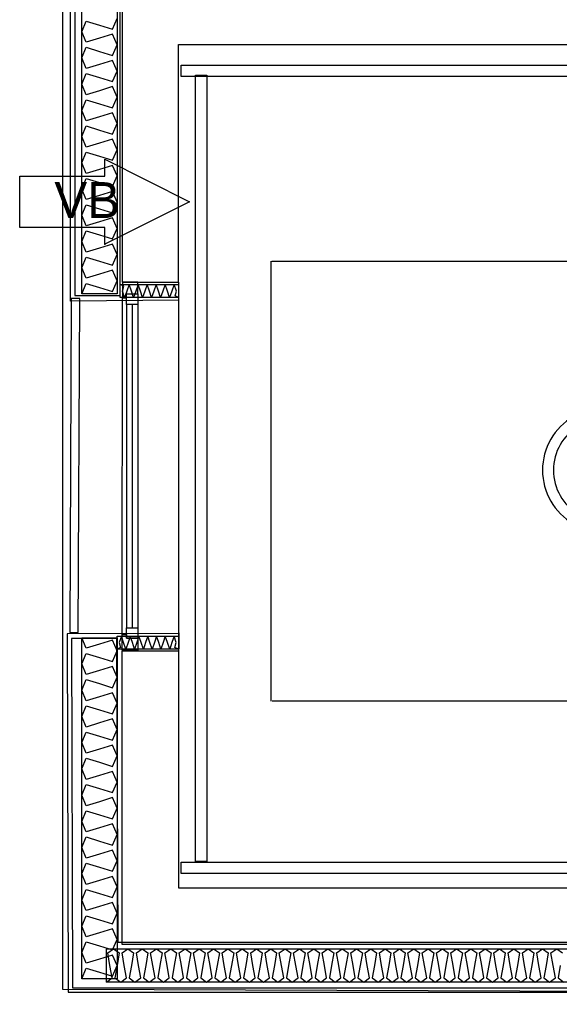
# Model space of a CAD drawing. Header units: millimetres. Extents: x -15 to 127, y -65 to 67.
# Tile 338 of 476: x 111.131 to 111.322, y 27.358 to 27.706. Entities that reach past the tile are written whole.
import ezdxf

# ---------------------------------------------------------------- set-up
doc = ezdxf.new("R2010")
doc.units = ezdxf.units.MM
doc.header["$MEASUREMENT"] = 0
doc.layers.add('Calque 5', color=7, linetype='Continuous')
doc.styles.get("Standard").update_dxf_attribs({"font": 'BKANT.TTF'})

# ---------------------------------------------------------------- blocks, each defined once
blk = doc.blocks.new('PD_31953')
at = {"layer": 'Calque 5', "color": 0}
for points in [[(43.6498732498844, -39.23712698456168), (44.08948057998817, -39.23712698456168), (44.08948057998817, -39.24112698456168), (43.6498732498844, -39.24112698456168), (43.6498732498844, -39.23712698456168)], [(43.65487324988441, -39.5182523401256), (43.65487324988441, -39.24071239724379), (43.65887324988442, -39.24071239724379), (43.65887324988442, -39.5182523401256), (43.65487324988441, -39.5182523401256)], [(43.6498732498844, -39.51858138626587), (44.09784748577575, -39.51858138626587), (44.09784748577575, -39.52258138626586), (43.6498732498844, -39.52258138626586), (43.6498732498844, -39.51858138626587)]]:
    blk.add_lwpolyline(points, dxfattribs=at)
blk = doc.blocks.new('PD_31954')
at = {"layer": 'Calque 5', "color": 0}
for points in [[(44.09619002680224, -39.36119319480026), (44.10935282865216, -39.36119319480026), (44.10935282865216, -39.36519319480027), (44.09619002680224, -39.36519319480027), (44.09619002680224, -39.36119319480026)], [(43.78838685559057, -39.39451517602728), (44.11532404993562, -39.39451517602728), (44.11532404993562, -39.39851517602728), (43.78838685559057, -39.39851517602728), (43.78838685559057, -39.39451517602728)]]:
    blk.add_lwpolyline(points, dxfattribs=at)
for centre, radius, start, end in [((43.79919366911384, -39.38012333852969), 0.0218138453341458, 119.9091731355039, 240.0908268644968), ((44.11233843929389, -39.38017160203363), 0.0190000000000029, 282.1213888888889, 102.1213888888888), ((43.79919366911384, -39.38012333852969), 0.01795478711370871, 119.9091731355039, 240.0908268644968), ((44.11233843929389, -39.37977160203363), 0.01449999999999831, 282.1213888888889, 102.1213888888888)]:
    blk.add_arc(centre, radius, start, end, dxfattribs=at)
blk = doc.blocks.new('PD_31952')
at = {"layer": 'Calque 5'}
for name in ['PD_31953', 'PD_31954']:
    blk.add_blockref(name, (0, 0), dxfattribs=at)
blk = doc.blocks.new('PD_31965')
at = {"layer": 'Calque 5', "color": 0}
blk.add_lwpolyline([(43.62289055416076, -39.27629815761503), (43.62289055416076, -39.27034318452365), (43.65280191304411, -39.28534331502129), (43.62289055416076, -39.30034318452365), (43.62289055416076, -39.29438795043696), (43.59280191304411, -39.29438795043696), (43.59280191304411, -39.27629815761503), (43.62289055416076, -39.27629815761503)], dxfattribs=at)
blk.add_point((43.62289055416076, -39.30034318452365), dxfattribs=at)
blk = doc.blocks.new('PD_33299')
at = {"layer": 'Calque 5', "color": 0}
for points in [[(43.6498732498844, -39.23712698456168), (44.08948057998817, -39.23712698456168), (44.08948057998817, -39.24112698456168), (43.6498732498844, -39.24112698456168), (43.6498732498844, -39.23712698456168)], [(43.65487324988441, -39.5182523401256), (43.65487324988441, -39.24071239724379), (43.65887324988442, -39.24071239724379), (43.65887324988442, -39.5182523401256), (43.65487324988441, -39.5182523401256)], [(43.6498732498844, -39.51858138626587), (44.09784748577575, -39.51858138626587), (44.09784748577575, -39.52258138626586), (43.6498732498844, -39.52258138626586), (43.6498732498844, -39.51858138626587)]]:
    blk.add_lwpolyline(points, dxfattribs=at)
blk = doc.blocks.new('PD_33300')
at = {"layer": 'Calque 5', "color": 0}
for points in [[(44.09619002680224, -39.36119319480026), (44.10935282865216, -39.36119319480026), (44.10935282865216, -39.36519319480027), (44.09619002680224, -39.36519319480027), (44.09619002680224, -39.36119319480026)], [(43.78838685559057, -39.39451517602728), (44.11532404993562, -39.39451517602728), (44.11532404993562, -39.39851517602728), (43.78838685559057, -39.39851517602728), (43.78838685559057, -39.39451517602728)]]:
    blk.add_lwpolyline(points, dxfattribs=at)
for centre, radius, start, end in [((43.79919366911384, -39.38012333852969), 0.0218138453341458, 119.9091731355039, 240.0908268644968), ((44.11233843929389, -39.38017160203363), 0.0190000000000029, 282.1213888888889, 102.1213888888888), ((43.79919366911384, -39.38012333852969), 0.01795478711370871, 119.9091731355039, 240.0908268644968), ((44.11233843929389, -39.37977160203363), 0.01449999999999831, 282.1213888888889, 102.1213888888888)]:
    blk.add_arc(centre, radius, start, end, dxfattribs=at)
blk = doc.blocks.new('PD_33298')
at = {"layer": 'Calque 5'}
for name in ['PD_33299', 'PD_33300']:
    blk.add_blockref(name, (0, 0), dxfattribs=at)
blk = doc.blocks.new('PD_33311')
at = {"layer": 'Calque 5', "color": 0}
blk.add_lwpolyline([(43.62289055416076, -39.27629815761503), (43.62289055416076, -39.27034318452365), (43.65280191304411, -39.28534331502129), (43.62289055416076, -39.30034318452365), (43.62289055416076, -39.29438795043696), (43.59280191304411, -39.29438795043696), (43.59280191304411, -39.27629815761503), (43.62289055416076, -39.27629815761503)], dxfattribs=at)
blk.add_point((43.62289055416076, -39.30034318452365), dxfattribs=at)

msp = doc.modelspace()

# ---------------------------------------------------------------- linework, layer by layer
at = {"layer": 'Calque 5', "color": 0}
for p, q in [((111.2197995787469, 27.62042768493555), (111.2198749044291, 27.46505732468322)), ((111.2197995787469, 27.62042768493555), (111.2198749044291, 27.46505732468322)), ((111.2201995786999, 27.62042787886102), (111.4347006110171, 27.62053187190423)), ((111.2201995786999, 27.62042787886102), (111.4347006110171, 27.62053187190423)), ((111.1872855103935, 27.6130433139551), (111.1872223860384, 27.48283999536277)), ((111.1872855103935, 27.6130433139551), (111.1872223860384, 27.48283999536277)), ((111.1873754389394, 27.60669614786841), (111.1873754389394, 27.6122433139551)), ((111.1873754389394, 27.60669614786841), (111.1873754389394, 27.6122433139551)), ((111.1673378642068, 27.48869646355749), (111.1673995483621, 27.60748994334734)), ((111.1673378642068, 27.48869646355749), (111.1673995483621, 27.60748994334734)), ((111.168898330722, 27.60515507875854), (111.1688390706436, 27.49102997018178)), ((111.168898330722, 27.60515507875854), (111.1688390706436, 27.49102997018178)), ((111.1708983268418, 27.60515417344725), (111.1708390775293, 27.49102906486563)), ((111.1708983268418, 27.60515417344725), (111.1708390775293, 27.49102906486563)), ((111.1728983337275, 27.60515326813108), (111.1728390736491, 27.49102815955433)), ((111.1728983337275, 27.60515326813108), (111.1728390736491, 27.49102815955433)), ((111.1872594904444, 27.48899362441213), (111.1479081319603, 27.48883174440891)), ((111.1872594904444, 27.48899362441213), (111.1479081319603, 27.48883174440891)), ((111.1479081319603, 27.48883174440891), (111.1483294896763, 27.36237007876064)), ((111.1479081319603, 27.48883174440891), (111.1483294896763, 27.36237007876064)), ((111.1873754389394, 27.48918716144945), (111.1873754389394, 27.48363999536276)), ((111.1873754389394, 27.48918716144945), (111.1873754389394, 27.48363999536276)), ((111.5953505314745, 27.4652393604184), (111.2202749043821, 27.46505751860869)), ((111.5953505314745, 27.4652393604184), (111.2202749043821, 27.46505751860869)), ((111.1483294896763, 27.36237007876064), (111.8063011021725, 27.36237007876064)), ((111.1483294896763, 27.36237007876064), (111.8063011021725, 27.36237007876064))]:
    msp.add_line(p, q, dxfattribs=at)
for points in [[(112.5658449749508, 29.19209819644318), (112.5658449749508, 27.35807267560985), (111.1463774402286, 27.36332024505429), (111.1463774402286, 27.73589767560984), (111.2067244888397, 27.73065010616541), (111.2041007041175, 29.19209819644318), (112.5658449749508, 29.19209819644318)], [(112.5658449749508, 29.19209819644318), (112.5658449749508, 27.35807267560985), (111.1463774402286, 27.36332024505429), (111.1463774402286, 27.73589767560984), (111.2067244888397, 27.73065010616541), (111.2041007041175, 29.19209819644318), (112.5658449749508, 29.19209819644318)], [(111.1873754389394, 27.60669614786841), (111.1491080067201, 27.60636472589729), (111.1491080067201, 27.73575518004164), (111.2225278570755, 27.73575518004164)], [(111.1873754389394, 27.60669614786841), (111.1491080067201, 27.60636472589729), (111.1491080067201, 27.73575518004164), (111.2225278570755, 27.73575518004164)], [(111.2225278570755, 27.73425518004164), (111.1506080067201, 27.73425518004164), (111.1506080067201, 27.60838443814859), (111.1666080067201, 27.60838443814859), (111.1666080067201, 27.71867281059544), (111.2225278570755, 27.71867281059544), (111.2225278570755, 27.73425518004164)], [(111.2225278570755, 27.73425518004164), (111.1506080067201, 27.73425518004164), (111.1506080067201, 27.60838443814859), (111.1666080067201, 27.60838443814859), (111.1666080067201, 27.71867281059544), (111.2225278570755, 27.71867281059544), (111.2225278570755, 27.73425518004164)], [(111.7856427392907, 27.69693064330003), (111.7856627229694, 27.64047739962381), (111.8056384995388, 27.64047739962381), (111.8056384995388, 27.71793064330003), (111.243520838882, 27.71793064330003), (111.243520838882, 27.73182426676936), (111.2313364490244, 27.73440621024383), (111.2233681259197, 27.73440621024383), (111.2233681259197, 27.71793064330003), (111.1672855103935, 27.71793064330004), (111.1672855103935, 27.6130433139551), (111.1872855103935, 27.6130433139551), (111.1872855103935, 27.69693064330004), (111.7856427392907, 27.69693064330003)], [(111.7856427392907, 27.69693064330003), (111.7856627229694, 27.64047739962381), (111.8056384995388, 27.64047739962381), (111.8056384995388, 27.71793064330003), (111.243520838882, 27.71793064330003), (111.243520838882, 27.73182426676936), (111.2313364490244, 27.73440621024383), (111.2233681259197, 27.73440621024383), (111.2233681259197, 27.71793064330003), (111.1672855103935, 27.71793064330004), (111.1672855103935, 27.6130433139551), (111.1872855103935, 27.6130433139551), (111.1872855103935, 27.69693064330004), (111.7856427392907, 27.69693064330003)], [(111.1530787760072, 27.60887484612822), (111.1530787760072, 27.7292700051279), (111.1655336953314, 27.7292700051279), (111.1655336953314, 27.60887484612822), (111.1530787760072, 27.60887484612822)], [(111.1530787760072, 27.60887484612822), (111.1530787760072, 27.7292700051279), (111.1655336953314, 27.7292700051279), (111.1655336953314, 27.60887484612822), (111.1530787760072, 27.60887484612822)], [(111.1530787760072, 27.60887484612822), (111.1546356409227, 27.61261393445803), (111.1593062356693, 27.61119013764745), (111.1639768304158, 27.60976634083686), (111.1655336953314, 27.61350542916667), (111.1639768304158, 27.61724451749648), (111.1593062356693, 27.6158207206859), (111.1546356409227, 27.61439692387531), (111.1530787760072, 27.61813601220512), (111.1546356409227, 27.62187510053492), (111.1593062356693, 27.62045130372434), (111.1639768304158, 27.61902750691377), (111.1655336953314, 27.62276659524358), (111.1639768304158, 27.62650568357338), (111.1593062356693, 27.62508188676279), (111.1546356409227, 27.62365808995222), (111.1530787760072, 27.62739717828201), (111.1546356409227, 27.63113626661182), (111.1593062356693, 27.62971246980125), (111.1639768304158, 27.62828867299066), (111.1655336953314, 27.63202776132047), (111.1639768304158, 27.63576684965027), (111.1593062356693, 27.63434305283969), (111.1546356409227, 27.63291925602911), (111.1530787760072, 27.63665834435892), (111.1546356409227, 27.64039743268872), (111.1593062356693, 27.63897363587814), (111.1639768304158, 27.63754983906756), (111.1655336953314, 27.64128892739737), (111.1639768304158, 27.64502801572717), (111.1593062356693, 27.64360421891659), (111.1546356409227, 27.64218042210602), (111.1530787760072, 27.64591951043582), (111.1546356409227, 27.64965859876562), (111.1593062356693, 27.64823480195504), (111.1639768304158, 27.64681100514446), (111.1655336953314, 27.65055009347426), (111.1639768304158, 27.65428918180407), (111.1593062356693, 27.65286538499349), (111.1546356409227, 27.65144158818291), (111.1530787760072, 27.65518067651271), (111.1546356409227, 27.65891976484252), (111.1593062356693, 27.65749596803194), (111.1639768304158, 27.65607217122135), (111.1655336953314, 27.65981125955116), (111.1639768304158, 27.66355034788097), (111.1593062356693, 27.66212655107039), (111.1546356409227, 27.66070275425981), (111.1530787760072, 27.66444184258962), (111.1546356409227, 27.66818093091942), (111.1593062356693, 27.66675713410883), (111.1639768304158, 27.66533333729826), (111.1655336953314, 27.66907242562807), (111.1639768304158, 27.67281151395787), (111.1593062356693, 27.67138771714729), (111.1546356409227, 27.66996392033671), (111.1530787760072, 27.67370300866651), (111.1546356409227, 27.67744209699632), (111.1593062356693, 27.67601830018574), (111.1639768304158, 27.67459450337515), (111.1655336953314, 27.67833359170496), (111.1639768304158, 27.68207268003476), (111.1593062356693, 27.68064888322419), (111.1546356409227, 27.6792250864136), (111.1530787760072, 27.68296417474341), (111.1546356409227, 27.68670326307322), (111.1593062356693, 27.68527946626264), (111.1639768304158, 27.68385566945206), (111.1655336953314, 27.68759475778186), (111.1639768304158, 27.69133384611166), (111.1593062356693, 27.68991004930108), (111.1546356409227, 27.68848625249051), (111.1530787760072, 27.69222534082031), (111.1546356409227, 27.69596442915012), (111.1593062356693, 27.69454063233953), (111.1639768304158, 27.69311683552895), (111.1655336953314, 27.69685592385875), (111.1639768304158, 27.70059501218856), (111.1593062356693, 27.69917121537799), (111.1546356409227, 27.6977474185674), (111.1530787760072, 27.7014865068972), (111.1546356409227, 27.70522559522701), (111.1593062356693, 27.70380179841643), (111.1639768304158, 27.70237800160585), (111.1655336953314, 27.70611708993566)], [(111.1530787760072, 27.60887484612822), (111.1546356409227, 27.61261393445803), (111.1593062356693, 27.61119013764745), (111.1639768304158, 27.60976634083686), (111.1655336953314, 27.61350542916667), (111.1639768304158, 27.61724451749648), (111.1593062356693, 27.6158207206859), (111.1546356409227, 27.61439692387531), (111.1530787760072, 27.61813601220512), (111.1546356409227, 27.62187510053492), (111.1593062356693, 27.62045130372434), (111.1639768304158, 27.61902750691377), (111.1655336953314, 27.62276659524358), (111.1639768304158, 27.62650568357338), (111.1593062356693, 27.62508188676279), (111.1546356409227, 27.62365808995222), (111.1530787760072, 27.62739717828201), (111.1546356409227, 27.63113626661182), (111.1593062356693, 27.62971246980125), (111.1639768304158, 27.62828867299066), (111.1655336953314, 27.63202776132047), (111.1639768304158, 27.63576684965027), (111.1593062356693, 27.63434305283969), (111.1546356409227, 27.63291925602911), (111.1530787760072, 27.63665834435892), (111.1546356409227, 27.64039743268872), (111.1593062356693, 27.63897363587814), (111.1639768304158, 27.63754983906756), (111.1655336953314, 27.64128892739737), (111.1639768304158, 27.64502801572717), (111.1593062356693, 27.64360421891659), (111.1546356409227, 27.64218042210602), (111.1530787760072, 27.64591951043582), (111.1546356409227, 27.64965859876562), (111.1593062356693, 27.64823480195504), (111.1639768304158, 27.64681100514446), (111.1655336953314, 27.65055009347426), (111.1639768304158, 27.65428918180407), (111.1593062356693, 27.65286538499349), (111.1546356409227, 27.65144158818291), (111.1530787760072, 27.65518067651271), (111.1546356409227, 27.65891976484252), (111.1593062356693, 27.65749596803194), (111.1639768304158, 27.65607217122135), (111.1655336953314, 27.65981125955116), (111.1639768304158, 27.66355034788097), (111.1593062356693, 27.66212655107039), (111.1546356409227, 27.66070275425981), (111.1530787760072, 27.66444184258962), (111.1546356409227, 27.66818093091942), (111.1593062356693, 27.66675713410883), (111.1639768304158, 27.66533333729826), (111.1655336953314, 27.66907242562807), (111.1639768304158, 27.67281151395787), (111.1593062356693, 27.67138771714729), (111.1546356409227, 27.66996392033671), (111.1530787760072, 27.67370300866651), (111.1546356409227, 27.67744209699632), (111.1593062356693, 27.67601830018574), (111.1639768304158, 27.67459450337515), (111.1655336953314, 27.67833359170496), (111.1639768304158, 27.68207268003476), (111.1593062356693, 27.68064888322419), (111.1546356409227, 27.6792250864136), (111.1530787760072, 27.68296417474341), (111.1546356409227, 27.68670326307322), (111.1593062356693, 27.68527946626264), (111.1639768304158, 27.68385566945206), (111.1655336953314, 27.68759475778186), (111.1639768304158, 27.69133384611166), (111.1593062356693, 27.68991004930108), (111.1546356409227, 27.68848625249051), (111.1530787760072, 27.69222534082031), (111.1546356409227, 27.69596442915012), (111.1593062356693, 27.69454063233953), (111.1639768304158, 27.69311683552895), (111.1655336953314, 27.69685592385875), (111.1639768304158, 27.70059501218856), (111.1593062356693, 27.69917121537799), (111.1546356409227, 27.6977474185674), (111.1530787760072, 27.7014865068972), (111.1546356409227, 27.70522559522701), (111.1593062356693, 27.70380179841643), (111.1639768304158, 27.70237800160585), (111.1655336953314, 27.70611708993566)], [(111.1872855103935, 27.6075844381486), (111.1666080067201, 27.6075844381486), (111.1666080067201, 27.6122433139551), (111.1872855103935, 27.6122433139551), (111.1872855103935, 27.6075844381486)], [(111.1872855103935, 27.60758443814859), (111.1860153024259, 27.6081667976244), (111.1864902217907, 27.60991387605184), (111.1856949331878, 27.6122433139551), (111.184899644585, 27.60991387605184), (111.1841043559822, 27.60758443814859), (111.1833090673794, 27.60991387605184), (111.1825137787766, 27.6122433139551), (111.1817184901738, 27.60991387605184), (111.1809232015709, 27.60758443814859), (111.1801279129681, 27.60991387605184), (111.1793326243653, 27.6122433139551), (111.1785373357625, 27.60991387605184), (111.1777420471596, 27.60758443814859), (111.1769467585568, 27.60991387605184), (111.176151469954, 27.6122433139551), (111.1753561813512, 27.60991387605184), (111.1745608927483, 27.60758443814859), (111.1737656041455, 27.60991387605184), (111.1729703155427, 27.6122433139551), (111.1721750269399, 27.60991387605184), (111.171379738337, 27.60758443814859), (111.1705844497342, 27.60991387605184), (111.1697891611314, 27.6122433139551), (111.1689938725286, 27.60991387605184), (111.1681985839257, 27.60758443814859), (111.1674032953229, 27.60991387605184), (111.1678782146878, 27.61166095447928), (111.1666080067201, 27.6122433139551)], [(111.1872855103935, 27.6075844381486), (111.1666080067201, 27.6075844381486), (111.1666080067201, 27.6122433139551), (111.1872855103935, 27.6122433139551), (111.1872855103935, 27.6075844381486)], [(111.1872855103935, 27.60758443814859), (111.1860153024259, 27.6081667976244), (111.1864902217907, 27.60991387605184), (111.1856949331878, 27.6122433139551), (111.184899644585, 27.60991387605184), (111.1841043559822, 27.60758443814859), (111.1833090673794, 27.60991387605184), (111.1825137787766, 27.6122433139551), (111.1817184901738, 27.60991387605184), (111.1809232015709, 27.60758443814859), (111.1801279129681, 27.60991387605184), (111.1793326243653, 27.6122433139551), (111.1785373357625, 27.60991387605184), (111.1777420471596, 27.60758443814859), (111.1769467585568, 27.60991387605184), (111.176151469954, 27.6122433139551), (111.1753561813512, 27.60991387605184), (111.1745608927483, 27.60758443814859), (111.1737656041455, 27.60991387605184), (111.1729703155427, 27.6122433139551), (111.1721750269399, 27.60991387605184), (111.171379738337, 27.60758443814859), (111.1705844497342, 27.60991387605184), (111.1697891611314, 27.6122433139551), (111.1689938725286, 27.60991387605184), (111.1681985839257, 27.60758443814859), (111.1674032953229, 27.60991387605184), (111.1678782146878, 27.61166095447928), (111.1666080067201, 27.6122433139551)], [(111.1729024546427, 27.61308946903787), (111.1674024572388, 27.61309195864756), (111.1673995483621, 27.60748994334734), (111.1688995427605, 27.60748926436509), (111.1689002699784, 27.60888976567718), (111.1729002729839, 27.60888795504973), (111.1729024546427, 27.61308946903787)], [(111.1729024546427, 27.61308946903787), (111.1674024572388, 27.61309195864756), (111.1673995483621, 27.60748994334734), (111.1688995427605, 27.60748926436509), (111.1689002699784, 27.60888976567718), (111.1729002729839, 27.60888795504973), (111.1729024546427, 27.61308946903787)], [(111.1488249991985, 27.48938528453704), (111.1518249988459, 27.48938388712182), (111.1523700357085, 27.60724521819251), (111.149370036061, 27.60724661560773), (111.1488249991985, 27.48938528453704)], [(111.1488249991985, 27.48938528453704), (111.1518249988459, 27.48938388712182), (111.1523700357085, 27.60724521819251), (111.149370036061, 27.60724661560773), (111.1488249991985, 27.48938528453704)], [(111.1729002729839, 27.60888795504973), (111.1728983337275, 27.60515326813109), (111.168898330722, 27.60515507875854), (111.1689002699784, 27.60888976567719), (111.1729002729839, 27.60888795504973)], [(111.1729002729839, 27.60888795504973), (111.1728983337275, 27.60515326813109), (111.168898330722, 27.60515507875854), (111.1689002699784, 27.60888976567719), (111.1729002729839, 27.60888795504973)], [(111.1872223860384, 27.48343999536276), (111.1655336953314, 27.48343999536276), (111.1655336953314, 27.48809887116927), (111.1872223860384, 27.48809887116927), (111.1872223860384, 27.48343999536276)], [(111.1872223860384, 27.48343999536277), (111.1859774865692, 27.48402235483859), (111.1864477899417, 27.48576943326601), (111.185673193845, 27.48809887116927), (111.1848985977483, 27.48576943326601), (111.1841240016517, 27.48343999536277), (111.183349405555, 27.48576943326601), (111.1825748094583, 27.48809887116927), (111.1818002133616, 27.48576943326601), (111.181025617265, 27.48343999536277), (111.1802510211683, 27.48576943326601), (111.1794764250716, 27.48809887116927), (111.1787018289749, 27.48576943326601), (111.1779272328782, 27.48343999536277), (111.1771526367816, 27.48576943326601), (111.1763780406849, 27.48809887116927), (111.1756034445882, 27.48576943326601), (111.1748288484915, 27.48343999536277), (111.1740542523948, 27.48576943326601), (111.1732796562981, 27.48809887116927), (111.1725050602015, 27.48576943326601), (111.1717304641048, 27.48343999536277), (111.1709558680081, 27.48576943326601), (111.1701812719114, 27.48809887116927), (111.1694066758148, 27.48576943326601), (111.1686320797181, 27.48343999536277), (111.1678574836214, 27.48576943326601), (111.1670828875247, 27.48809887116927), (111.166308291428, 27.48576943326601), (111.1667785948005, 27.48402235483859), (111.1655336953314, 27.48343999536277)], [(111.1872223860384, 27.48343999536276), (111.1655336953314, 27.48343999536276), (111.1655336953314, 27.48809887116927), (111.1872223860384, 27.48809887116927), (111.1872223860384, 27.48343999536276)], [(111.1872223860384, 27.48343999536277), (111.1859774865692, 27.48402235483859), (111.1864477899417, 27.48576943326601), (111.185673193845, 27.48809887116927), (111.1848985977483, 27.48576943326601), (111.1841240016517, 27.48343999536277), (111.183349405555, 27.48576943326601), (111.1825748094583, 27.48809887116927), (111.1818002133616, 27.48576943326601), (111.181025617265, 27.48343999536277), (111.1802510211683, 27.48576943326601), (111.1794764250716, 27.48809887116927), (111.1787018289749, 27.48576943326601), (111.1779272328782, 27.48343999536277), (111.1771526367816, 27.48576943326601), (111.1763780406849, 27.48809887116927), (111.1756034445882, 27.48576943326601), (111.1748288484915, 27.48343999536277), (111.1740542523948, 27.48576943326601), (111.1732796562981, 27.48809887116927), (111.1725050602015, 27.48576943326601), (111.1717304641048, 27.48343999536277), (111.1709558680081, 27.48576943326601), (111.1701812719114, 27.48809887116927), (111.1694066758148, 27.48576943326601), (111.1686320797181, 27.48343999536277), (111.1678574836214, 27.48576943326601), (111.1670828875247, 27.48809887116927), (111.166308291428, 27.48576943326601), (111.1667785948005, 27.48402235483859), (111.1655336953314, 27.48343999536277)], [(111.172834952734, 27.48309195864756), (111.1673349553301, 27.48309444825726), (111.1673378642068, 27.48869646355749), (111.1688378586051, 27.48869578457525), (111.1688371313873, 27.48729528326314), (111.1728371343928, 27.48729347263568), (111.172834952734, 27.48309195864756)], [(111.172834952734, 27.48309195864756), (111.1673349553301, 27.48309444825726), (111.1673378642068, 27.48869646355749), (111.1688378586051, 27.48869578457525), (111.1688371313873, 27.48729528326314), (111.1728371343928, 27.48729347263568), (111.172834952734, 27.48309195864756)], [(111.1728390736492, 27.49102815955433), (111.1728371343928, 27.48729347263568), (111.1688371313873, 27.48729528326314), (111.1688390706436, 27.49102997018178), (111.1728390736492, 27.49102815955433)], [(111.1728390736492, 27.49102815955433), (111.1728371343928, 27.48729347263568), (111.1688371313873, 27.48729528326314), (111.1688390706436, 27.49102997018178), (111.1728390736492, 27.49102815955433)], [(111.1658722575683, 27.37987007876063), (111.165451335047, 27.48726028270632), (111.1494123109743, 27.48726028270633), (111.1498244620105, 27.36387007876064), (111.8047154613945, 27.36387007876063), (111.8047154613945, 27.37987007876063), (111.1658722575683, 27.37987007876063)], [(111.1658722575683, 27.37987007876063), (111.165451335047, 27.48726028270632), (111.1494123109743, 27.48726028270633), (111.1498244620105, 27.36387007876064), (111.8047154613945, 27.36387007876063), (111.8047154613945, 27.37987007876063), (111.1658722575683, 27.37987007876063)], [(111.1530787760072, 27.36710371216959), (111.1530787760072, 27.48749887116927), (111.1655336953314, 27.48749887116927), (111.1655336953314, 27.36710371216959), (111.1530787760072, 27.36710371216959)], [(111.1530787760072, 27.36710371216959), (111.1546356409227, 27.3708428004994), (111.1593062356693, 27.36941900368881), (111.1639768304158, 27.36799520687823), (111.1655336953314, 27.37173429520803), (111.1639768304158, 27.37547338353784), (111.1593062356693, 27.37404958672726), (111.1546356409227, 27.37262578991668), (111.1530787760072, 27.37636487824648), (111.1546356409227, 27.38010396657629), (111.1593062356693, 27.37868016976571), (111.1639768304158, 27.37725637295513), (111.1655336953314, 27.38099546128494), (111.1639768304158, 27.38473454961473), (111.1593062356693, 27.38331075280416), (111.1546356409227, 27.38188695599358), (111.1530787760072, 27.38562604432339), (111.1546356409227, 27.38936513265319), (111.1593062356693, 27.3879413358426), (111.1639768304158, 27.38651753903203), (111.1655336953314, 27.39025662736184), (111.1639768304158, 27.39399571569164), (111.1593062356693, 27.39257191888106), (111.1546356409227, 27.39114812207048), (111.1530787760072, 27.39488721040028), (111.1546356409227, 27.39862629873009), (111.1593062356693, 27.3972025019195), (111.1639768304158, 27.39577870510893), (111.1655336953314, 27.39951779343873), (111.1639768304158, 27.40325688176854), (111.1593062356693, 27.40183308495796), (111.1546356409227, 27.40040928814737), (111.1530787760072, 27.40414837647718), (111.1546356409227, 27.40788746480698), (111.1593062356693, 27.40646366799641), (111.1639768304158, 27.40503987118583), (111.1655336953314, 27.40877895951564), (111.1639768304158, 27.41251804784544), (111.1593062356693, 27.41109425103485), (111.1546356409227, 27.40967045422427), (111.1530787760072, 27.41340954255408), (111.1546356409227, 27.41714863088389), (111.1593062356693, 27.41572483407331), (111.1639768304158, 27.41430103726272), (111.1655336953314, 27.41804012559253), (111.1639768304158, 27.42177921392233), (111.1593062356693, 27.42035541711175), (111.1546356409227, 27.41893162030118), (111.1530787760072, 27.42267070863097), (111.1546356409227, 27.42640979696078), (111.1593062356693, 27.42498600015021), (111.1639768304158, 27.42356220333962), (111.1655336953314, 27.42730129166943), (111.1639768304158, 27.43104037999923), (111.1593062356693, 27.42961658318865), (111.1546356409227, 27.42819278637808), (111.1530787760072, 27.43193187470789), (111.1546356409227, 27.43567096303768), (111.1593062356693, 27.4342471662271), (111.1639768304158, 27.43282336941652), (111.1655336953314, 27.43656245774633), (111.1639768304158, 27.44030154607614), (111.1593062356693, 27.43887774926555), (111.1546356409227, 27.43745395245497), (111.1530787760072, 27.44119304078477), (111.1546356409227, 27.44493212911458), (111.1593062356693, 27.443508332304), (111.1639768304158, 27.44208453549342), (111.1655336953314, 27.44582362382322), (111.1639768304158, 27.44956271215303), (111.1593062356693, 27.44813891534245), (111.1546356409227, 27.44671511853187), (111.1530787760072, 27.45045420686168), (111.1546356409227, 27.45419329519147), (111.1593062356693, 27.4527694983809), (111.1639768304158, 27.45134570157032), (111.1655336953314, 27.45508478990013), (111.1639768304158, 27.45882387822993), (111.1593062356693, 27.45740008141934), (111.1546356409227, 27.45597628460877), (111.1530787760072, 27.45971537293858), (111.1546356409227, 27.46345446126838), (111.1593062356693, 27.4620306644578), (111.1639768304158, 27.46060686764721), (111.1655336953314, 27.46434595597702), (111.1639768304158, 27.46808504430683), (111.1593062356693, 27.46666124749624), (111.1546356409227, 27.46523745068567), (111.1530787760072, 27.46897653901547), (111.1546356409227, 27.47271562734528), (111.1593062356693, 27.4712918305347), (111.1639768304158, 27.46986803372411), (111.1655336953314, 27.47360712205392), (111.1639768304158, 27.47734621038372), (111.1593062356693, 27.47592241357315), (111.1546356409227, 27.47449861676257), (111.1530787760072, 27.47823770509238), (111.1546356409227, 27.48197679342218), (111.1593062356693, 27.48055299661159), (111.1639768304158, 27.47912919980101), (111.1655336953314, 27.48286828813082), (111.1639768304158, 27.48660737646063), (111.1593062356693, 27.48518357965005), (111.1546356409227, 27.48375978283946), (111.1530787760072, 27.48749887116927)], [(111.1530787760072, 27.36710371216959), (111.1530787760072, 27.48749887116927), (111.1655336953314, 27.48749887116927), (111.1655336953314, 27.36710371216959), (111.1530787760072, 27.36710371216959)], [(111.1530787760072, 27.36710371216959), (111.1546356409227, 27.3708428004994), (111.1593062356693, 27.36941900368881), (111.1639768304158, 27.36799520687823), (111.1655336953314, 27.37173429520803), (111.1639768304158, 27.37547338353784), (111.1593062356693, 27.37404958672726), (111.1546356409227, 27.37262578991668), (111.1530787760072, 27.37636487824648), (111.1546356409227, 27.38010396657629), (111.1593062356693, 27.37868016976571), (111.1639768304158, 27.37725637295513), (111.1655336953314, 27.38099546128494), (111.1639768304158, 27.38473454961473), (111.1593062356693, 27.38331075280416), (111.1546356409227, 27.38188695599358), (111.1530787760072, 27.38562604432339), (111.1546356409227, 27.38936513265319), (111.1593062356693, 27.3879413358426), (111.1639768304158, 27.38651753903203), (111.1655336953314, 27.39025662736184), (111.1639768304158, 27.39399571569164), (111.1593062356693, 27.39257191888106), (111.1546356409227, 27.39114812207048), (111.1530787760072, 27.39488721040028), (111.1546356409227, 27.39862629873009), (111.1593062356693, 27.3972025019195), (111.1639768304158, 27.39577870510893), (111.1655336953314, 27.39951779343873), (111.1639768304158, 27.40325688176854), (111.1593062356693, 27.40183308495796), (111.1546356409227, 27.40040928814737), (111.1530787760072, 27.40414837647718), (111.1546356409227, 27.40788746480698), (111.1593062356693, 27.40646366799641), (111.1639768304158, 27.40503987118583), (111.1655336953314, 27.40877895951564), (111.1639768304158, 27.41251804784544), (111.1593062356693, 27.41109425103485), (111.1546356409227, 27.40967045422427), (111.1530787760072, 27.41340954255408), (111.1546356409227, 27.41714863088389), (111.1593062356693, 27.41572483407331), (111.1639768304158, 27.41430103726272), (111.1655336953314, 27.41804012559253), (111.1639768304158, 27.42177921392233), (111.1593062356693, 27.42035541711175), (111.1546356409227, 27.41893162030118), (111.1530787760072, 27.42267070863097), (111.1546356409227, 27.42640979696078), (111.1593062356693, 27.42498600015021), (111.1639768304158, 27.42356220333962), (111.1655336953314, 27.42730129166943), (111.1639768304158, 27.43104037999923), (111.1593062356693, 27.42961658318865), (111.1546356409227, 27.42819278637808), (111.1530787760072, 27.43193187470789), (111.1546356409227, 27.43567096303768), (111.1593062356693, 27.4342471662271), (111.1639768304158, 27.43282336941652), (111.1655336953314, 27.43656245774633), (111.1639768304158, 27.44030154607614), (111.1593062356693, 27.43887774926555), (111.1546356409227, 27.43745395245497), (111.1530787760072, 27.44119304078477), (111.1546356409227, 27.44493212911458), (111.1593062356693, 27.443508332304), (111.1639768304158, 27.44208453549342), (111.1655336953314, 27.44582362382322), (111.1639768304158, 27.44956271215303), (111.1593062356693, 27.44813891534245), (111.1546356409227, 27.44671511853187), (111.1530787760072, 27.45045420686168), (111.1546356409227, 27.45419329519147), (111.1593062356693, 27.4527694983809), (111.1639768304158, 27.45134570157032), (111.1655336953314, 27.45508478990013), (111.1639768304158, 27.45882387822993), (111.1593062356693, 27.45740008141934), (111.1546356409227, 27.45597628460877), (111.1530787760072, 27.45971537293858), (111.1546356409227, 27.46345446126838), (111.1593062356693, 27.4620306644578), (111.1639768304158, 27.46060686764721), (111.1655336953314, 27.46434595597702), (111.1639768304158, 27.46808504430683), (111.1593062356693, 27.46666124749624), (111.1546356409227, 27.46523745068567), (111.1530787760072, 27.46897653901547), (111.1546356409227, 27.47271562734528), (111.1593062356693, 27.4712918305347), (111.1639768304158, 27.46986803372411), (111.1655336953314, 27.47360712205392), (111.1639768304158, 27.47734621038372), (111.1593062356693, 27.47592241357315), (111.1546356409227, 27.47449861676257), (111.1530787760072, 27.47823770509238), (111.1546356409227, 27.48197679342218), (111.1593062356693, 27.48055299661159), (111.1639768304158, 27.47912919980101), (111.1655336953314, 27.48286828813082), (111.1639768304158, 27.48660737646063), (111.1593062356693, 27.48518357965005), (111.1546356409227, 27.48375978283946), (111.1530787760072, 27.48749887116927)], [(111.1672855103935, 27.48283999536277), (111.1872855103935, 27.48283999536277), (111.1872855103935, 27.39917648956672), (111.7856626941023, 27.39917648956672), (111.7856229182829, 27.48568318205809), (111.8056229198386, 27.48568318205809), (111.8056718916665, 27.37917648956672), (111.1672855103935, 27.37917648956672), (111.1672855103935, 27.48283999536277)], [(111.1672855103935, 27.48283999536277), (111.1872855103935, 27.48283999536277), (111.1872855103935, 27.39917648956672), (111.7856626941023, 27.39917648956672), (111.7856229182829, 27.48568318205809), (111.8056229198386, 27.48568318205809), (111.8056718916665, 27.37917648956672), (111.1672855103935, 27.37917648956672), (111.1672855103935, 27.48283999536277)], [(111.161764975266, 27.37771287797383), (111.8028551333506, 27.37771287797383), (111.8028551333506, 27.36590564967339), (111.161764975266, 27.36590564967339), (111.161764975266, 27.37771287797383)], [(111.161764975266, 27.36590564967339), (111.1638006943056, 27.36738155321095), (111.1630269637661, 27.37180926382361), (111.1622532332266, 27.37623697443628), (111.1642889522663, 27.37771287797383), (111.1663246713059, 27.37623697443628), (111.1655509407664, 27.37180926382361), (111.1647772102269, 27.36738155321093), (111.1668129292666, 27.36590564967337), (111.1688486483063, 27.36738155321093), (111.1680749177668, 27.37180926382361), (111.1673011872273, 27.37623697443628), (111.1693369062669, 27.37771287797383), (111.1713726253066, 27.37623697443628), (111.1705988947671, 27.37180926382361), (111.1698251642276, 27.36738155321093), (111.1718608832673, 27.36590564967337), (111.1738966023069, 27.36738155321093), (111.1731228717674, 27.37180926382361), (111.172349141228, 27.37623697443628), (111.1743848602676, 27.37771287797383), (111.1764205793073, 27.37623697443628), (111.1756468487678, 27.37180926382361), (111.1748731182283, 27.36738155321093), (111.1769088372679, 27.36590564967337), (111.1789445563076, 27.36738155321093), (111.1781708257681, 27.37180926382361), (111.1773970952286, 27.37623697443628), (111.1794328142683, 27.37771287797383), (111.1814685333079, 27.37623697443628), (111.1806948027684, 27.37180926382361), (111.1799210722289, 27.36738155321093), (111.1819567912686, 27.36590564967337), (111.1839925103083, 27.36738155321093), (111.1832187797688, 27.37180926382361), (111.1824450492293, 27.37623697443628), (111.1844807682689, 27.37771287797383), (111.1865164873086, 27.37623697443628), (111.1857427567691, 27.37180926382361), (111.1849690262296, 27.36738155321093), (111.1870047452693, 27.36590564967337), (111.1890404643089, 27.36738155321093), (111.1882667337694, 27.37180926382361), (111.1874930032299, 27.37623697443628), (111.1895287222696, 27.37771287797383), (111.1915644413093, 27.37623697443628), (111.1907907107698, 27.37180926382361), (111.1900169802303, 27.36738155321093), (111.1920526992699, 27.36590564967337), (111.1940884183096, 27.36738155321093), (111.1933146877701, 27.37180926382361), (111.1925409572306, 27.37623697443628), (111.1945766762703, 27.37771287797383), (111.1966123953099, 27.37623697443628), (111.1958386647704, 27.37180926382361), (111.1950649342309, 27.36738155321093), (111.1971006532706, 27.36590564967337), (111.1991363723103, 27.36738155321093), (111.1983626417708, 27.37180926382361), (111.1975889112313, 27.37623697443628), (111.1996246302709, 27.37771287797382), (111.2016603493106, 27.37623697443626), (111.2008866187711, 27.37180926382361), (111.2001128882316, 27.36738155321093), (111.2021486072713, 27.36590564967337), (111.204184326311, 27.36738155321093), (111.2034105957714, 27.37180926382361), (111.2026368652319, 27.37623697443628), (111.2046725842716, 27.37771287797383), (111.2067083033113, 27.37623697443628), (111.2059345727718, 27.37180926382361), (111.2051608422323, 27.36738155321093), (111.207196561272, 27.36590564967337), (111.2092322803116, 27.36738155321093), (111.2084585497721, 27.37180926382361), (111.2076848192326, 27.37623697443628), (111.2097205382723, 27.37771287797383), (111.2117562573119, 27.37623697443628), (111.2109825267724, 27.37180926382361), (111.2102087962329, 27.36738155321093), (111.2122445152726, 27.36590564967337), (111.2142802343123, 27.36738155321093), (111.2135065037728, 27.37180926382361), (111.2127327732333, 27.37623697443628), (111.2147684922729, 27.37771287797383), (111.2168042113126, 27.37623697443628), (111.2160304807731, 27.37180926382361), (111.2152567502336, 27.36738155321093), (111.2172924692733, 27.36590564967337), (111.2193281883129, 27.36738155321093), (111.2185544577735, 27.37180926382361), (111.2177807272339, 27.37623697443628), (111.2198164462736, 27.37771287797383), (111.2218521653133, 27.37623697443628), (111.2210784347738, 27.37180926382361), (111.2203047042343, 27.36738155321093), (111.2223404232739, 27.36590564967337), (111.2243761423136, 27.36738155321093), (111.2236024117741, 27.37180926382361), (111.2228286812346, 27.37623697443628), (111.2248644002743, 27.37771287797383), (111.2269001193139, 27.37623697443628), (111.2261263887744, 27.37180926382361), (111.2253526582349, 27.36738155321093), (111.2273883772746, 27.36590564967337), (111.2294240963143, 27.36738155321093), (111.2286503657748, 27.37180926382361), (111.2278766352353, 27.37623697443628), (111.2299123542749, 27.37771287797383), (111.2319480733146, 27.37623697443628), (111.2311743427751, 27.37180926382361), (111.2304006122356, 27.36738155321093), (111.2324363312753, 27.36590564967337), (111.2344720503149, 27.36738155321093), (111.2336983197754, 27.37180926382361), (111.2329245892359, 27.37623697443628), (111.2349603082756, 27.37771287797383), (111.2369960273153, 27.37623697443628), (111.2362222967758, 27.37180926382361), (111.2354485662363, 27.36738155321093), (111.2374842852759, 27.36590564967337), (111.2395200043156, 27.36738155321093), (111.2387462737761, 27.37180926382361), (111.2379725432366, 27.37623697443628), (111.2400082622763, 27.37771287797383), (111.2420439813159, 27.37623697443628), (111.2412702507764, 27.37180926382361), (111.2404965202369, 27.36738155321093), (111.2425322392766, 27.36590564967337), (111.2445679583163, 27.36738155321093), (111.2437942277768, 27.37180926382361), (111.2430204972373, 27.37623697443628), (111.2450562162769, 27.37771287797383), (111.2470919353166, 27.37623697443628), (111.2463182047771, 27.37180926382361), (111.2455444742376, 27.36738155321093), (111.2475801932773, 27.36590564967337), (111.249615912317, 27.36738155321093), (111.2488421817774, 27.37180926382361), (111.2480684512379, 27.37623697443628), (111.2501041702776, 27.37771287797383), (111.2521398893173, 27.37623697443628), (111.2513661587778, 27.37180926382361), (111.2505924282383, 27.36738155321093), (111.2526281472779, 27.36590564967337), (111.2546638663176, 27.36738155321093), (111.2538901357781, 27.37180926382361), (111.2531164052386, 27.37623697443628), (111.2551521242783, 27.37771287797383), (111.257187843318, 27.37623697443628), (111.2564141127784, 27.37180926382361), (111.2556403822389, 27.36738155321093), (111.2576761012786, 27.36590564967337), (111.2597118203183, 27.36738155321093), (111.2589380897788, 27.37180926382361), (111.2581643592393, 27.37623697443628), (111.2602000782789, 27.37771287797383), (111.2622357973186, 27.37623697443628), (111.2614620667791, 27.37180926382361), (111.2606883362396, 27.36738155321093), (111.2627240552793, 27.36590564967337), (111.2647597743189, 27.36738155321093), (111.2639860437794, 27.37180926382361), (111.2632123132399, 27.37623697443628), (111.2652480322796, 27.37771287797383), (111.2672837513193, 27.37623697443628), (111.2665100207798, 27.37180926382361), (111.2657362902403, 27.36738155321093), (111.2677720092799, 27.36590564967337), (111.2698077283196, 27.36738155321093), (111.2690339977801, 27.37180926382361), (111.2682602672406, 27.37623697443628), (111.2702959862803, 27.37771287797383), (111.2723317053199, 27.37623697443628), (111.2715579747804, 27.37180926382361), (111.2707842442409, 27.36738155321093), (111.2728199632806, 27.36590564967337), (111.2748556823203, 27.36738155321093), (111.2740819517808, 27.37180926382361), (111.2733082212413, 27.37623697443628), (111.2753439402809, 27.37771287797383), (111.2773796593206, 27.37623697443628), (111.2766059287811, 27.37180926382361), (111.2758321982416, 27.36738155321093), (111.2778679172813, 27.36590564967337), (111.2799036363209, 27.36738155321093), (111.2791299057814, 27.37180926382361), (111.278356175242, 27.37623697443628), (111.2803918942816, 27.37771287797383), (111.2824276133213, 27.37623697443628), (111.2816538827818, 27.37180926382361), (111.2808801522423, 27.36738155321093), (111.2829158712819, 27.36590564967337), (111.2849515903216, 27.36738155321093), (111.2841778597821, 27.37180926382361), (111.2834041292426, 27.37623697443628), (111.2854398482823, 27.37771287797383), (111.2874755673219, 27.37623697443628), (111.2867018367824, 27.37180926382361), (111.2859281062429, 27.36738155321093), (111.2879638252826, 27.36590564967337), (111.2899995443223, 27.36738155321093), (111.2892258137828, 27.37180926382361), (111.2884520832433, 27.37623697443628), (111.2904878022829, 27.37771287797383), (111.2925235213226, 27.37623697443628), (111.2917497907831, 27.37180926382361), (111.2909760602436, 27.36738155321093), (111.2930117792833, 27.36590564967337), (111.2950474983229, 27.36738155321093), (111.2942737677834, 27.37180926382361), (111.2935000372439, 27.37623697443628), (111.2955357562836, 27.37771287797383), (111.2975714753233, 27.37623697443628), (111.2967977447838, 27.37180926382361), (111.2960240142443, 27.36738155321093), (111.2980597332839, 27.36590564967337), (111.3000954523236, 27.36738155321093), (111.2993217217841, 27.37180926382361), (111.2985479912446, 27.37623697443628), (111.3005837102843, 27.37771287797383), (111.3026194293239, 27.37623697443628), (111.3018456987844, 27.37180926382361), (111.3010719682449, 27.36738155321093), (111.3031076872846, 27.36590564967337), (111.3051434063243, 27.36738155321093), (111.3043696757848, 27.37180926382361), (111.3035959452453, 27.37623697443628), (111.3056316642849, 27.37771287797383), (111.3076673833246, 27.37623697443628), (111.3068936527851, 27.37180926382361), (111.3061199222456, 27.36738155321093), (111.3081556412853, 27.36590564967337), (111.3101913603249, 27.36738155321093), (111.3094176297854, 27.37180926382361), (111.3086438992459, 27.37623697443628), (111.3106796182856, 27.37771287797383), (111.3127153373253, 27.37623697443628), (111.3119416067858, 27.37180926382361), (111.3111678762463, 27.36738155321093), (111.3132035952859, 27.36590564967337), (111.3152393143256, 27.36738155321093), (111.3144655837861, 27.37180926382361), (111.3136918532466, 27.37623697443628), (111.3157275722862, 27.37771287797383), (111.3177632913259, 27.37623697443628), (111.3169895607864, 27.37180926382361), (111.3162158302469, 27.36738155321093), (111.3182515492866, 27.36590564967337), (111.3202872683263, 27.36738155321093), (111.3195135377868, 27.37180926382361), (111.3187398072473, 27.37623697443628), (111.3207755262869, 27.37771287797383), (111.3228112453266, 27.37623697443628)], [(111.161764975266, 27.37771287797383), (111.8028551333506, 27.37771287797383), (111.8028551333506, 27.36590564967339), (111.161764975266, 27.36590564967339), (111.161764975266, 27.37771287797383)], [(111.161764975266, 27.36590564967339), (111.1638006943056, 27.36738155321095), (111.1630269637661, 27.37180926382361), (111.1622532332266, 27.37623697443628), (111.1642889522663, 27.37771287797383), (111.1663246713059, 27.37623697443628), (111.1655509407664, 27.37180926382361), (111.1647772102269, 27.36738155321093), (111.1668129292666, 27.36590564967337), (111.1688486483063, 27.36738155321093), (111.1680749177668, 27.37180926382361), (111.1673011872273, 27.37623697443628), (111.1693369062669, 27.37771287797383), (111.1713726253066, 27.37623697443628), (111.1705988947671, 27.37180926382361), (111.1698251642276, 27.36738155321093), (111.1718608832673, 27.36590564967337), (111.1738966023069, 27.36738155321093), (111.1731228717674, 27.37180926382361), (111.172349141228, 27.37623697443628), (111.1743848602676, 27.37771287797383), (111.1764205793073, 27.37623697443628), (111.1756468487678, 27.37180926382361), (111.1748731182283, 27.36738155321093), (111.1769088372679, 27.36590564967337), (111.1789445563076, 27.36738155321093), (111.1781708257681, 27.37180926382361), (111.1773970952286, 27.37623697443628), (111.1794328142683, 27.37771287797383), (111.1814685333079, 27.37623697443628), (111.1806948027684, 27.37180926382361), (111.1799210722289, 27.36738155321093), (111.1819567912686, 27.36590564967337), (111.1839925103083, 27.36738155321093), (111.1832187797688, 27.37180926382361), (111.1824450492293, 27.37623697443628), (111.1844807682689, 27.37771287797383), (111.1865164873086, 27.37623697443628), (111.1857427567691, 27.37180926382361), (111.1849690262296, 27.36738155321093), (111.1870047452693, 27.36590564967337), (111.1890404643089, 27.36738155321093), (111.1882667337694, 27.37180926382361), (111.1874930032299, 27.37623697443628), (111.1895287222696, 27.37771287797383), (111.1915644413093, 27.37623697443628), (111.1907907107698, 27.37180926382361), (111.1900169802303, 27.36738155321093), (111.1920526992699, 27.36590564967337), (111.1940884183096, 27.36738155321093), (111.1933146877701, 27.37180926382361), (111.1925409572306, 27.37623697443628), (111.1945766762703, 27.37771287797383), (111.1966123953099, 27.37623697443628), (111.1958386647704, 27.37180926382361), (111.1950649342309, 27.36738155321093), (111.1971006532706, 27.36590564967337), (111.1991363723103, 27.36738155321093), (111.1983626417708, 27.37180926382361), (111.1975889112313, 27.37623697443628), (111.1996246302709, 27.37771287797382), (111.2016603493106, 27.37623697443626), (111.2008866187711, 27.37180926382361), (111.2001128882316, 27.36738155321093), (111.2021486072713, 27.36590564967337), (111.204184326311, 27.36738155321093), (111.2034105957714, 27.37180926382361), (111.2026368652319, 27.37623697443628), (111.2046725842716, 27.37771287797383), (111.2067083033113, 27.37623697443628), (111.2059345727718, 27.37180926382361), (111.2051608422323, 27.36738155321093), (111.207196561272, 27.36590564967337), (111.2092322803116, 27.36738155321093), (111.2084585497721, 27.37180926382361), (111.2076848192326, 27.37623697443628), (111.2097205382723, 27.37771287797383), (111.2117562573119, 27.37623697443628), (111.2109825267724, 27.37180926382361), (111.2102087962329, 27.36738155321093), (111.2122445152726, 27.36590564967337), (111.2142802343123, 27.36738155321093), (111.2135065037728, 27.37180926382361), (111.2127327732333, 27.37623697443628), (111.2147684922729, 27.37771287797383), (111.2168042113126, 27.37623697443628), (111.2160304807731, 27.37180926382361), (111.2152567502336, 27.36738155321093), (111.2172924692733, 27.36590564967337), (111.2193281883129, 27.36738155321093), (111.2185544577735, 27.37180926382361), (111.2177807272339, 27.37623697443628), (111.2198164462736, 27.37771287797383), (111.2218521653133, 27.37623697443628), (111.2210784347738, 27.37180926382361), (111.2203047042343, 27.36738155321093), (111.2223404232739, 27.36590564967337), (111.2243761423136, 27.36738155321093), (111.2236024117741, 27.37180926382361), (111.2228286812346, 27.37623697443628), (111.2248644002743, 27.37771287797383), (111.2269001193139, 27.37623697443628), (111.2261263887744, 27.37180926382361), (111.2253526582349, 27.36738155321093), (111.2273883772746, 27.36590564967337), (111.2294240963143, 27.36738155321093), (111.2286503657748, 27.37180926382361), (111.2278766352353, 27.37623697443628), (111.2299123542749, 27.37771287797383), (111.2319480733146, 27.37623697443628), (111.2311743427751, 27.37180926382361), (111.2304006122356, 27.36738155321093), (111.2324363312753, 27.36590564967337), (111.2344720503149, 27.36738155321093), (111.2336983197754, 27.37180926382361), (111.2329245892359, 27.37623697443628), (111.2349603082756, 27.37771287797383), (111.2369960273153, 27.37623697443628), (111.2362222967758, 27.37180926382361), (111.2354485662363, 27.36738155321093), (111.2374842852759, 27.36590564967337), (111.2395200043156, 27.36738155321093), (111.2387462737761, 27.37180926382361), (111.2379725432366, 27.37623697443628), (111.2400082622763, 27.37771287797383), (111.2420439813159, 27.37623697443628), (111.2412702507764, 27.37180926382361), (111.2404965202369, 27.36738155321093), (111.2425322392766, 27.36590564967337), (111.2445679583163, 27.36738155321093), (111.2437942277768, 27.37180926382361), (111.2430204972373, 27.37623697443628), (111.2450562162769, 27.37771287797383), (111.2470919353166, 27.37623697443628), (111.2463182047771, 27.37180926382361), (111.2455444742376, 27.36738155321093), (111.2475801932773, 27.36590564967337), (111.249615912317, 27.36738155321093), (111.2488421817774, 27.37180926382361), (111.2480684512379, 27.37623697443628), (111.2501041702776, 27.37771287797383), (111.2521398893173, 27.37623697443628), (111.2513661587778, 27.37180926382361), (111.2505924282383, 27.36738155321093), (111.2526281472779, 27.36590564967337), (111.2546638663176, 27.36738155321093), (111.2538901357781, 27.37180926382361), (111.2531164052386, 27.37623697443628), (111.2551521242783, 27.37771287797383), (111.257187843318, 27.37623697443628), (111.2564141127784, 27.37180926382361), (111.2556403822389, 27.36738155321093), (111.2576761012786, 27.36590564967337), (111.2597118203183, 27.36738155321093), (111.2589380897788, 27.37180926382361), (111.2581643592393, 27.37623697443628), (111.2602000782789, 27.37771287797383), (111.2622357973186, 27.37623697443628), (111.2614620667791, 27.37180926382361), (111.2606883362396, 27.36738155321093), (111.2627240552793, 27.36590564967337), (111.2647597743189, 27.36738155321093), (111.2639860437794, 27.37180926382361), (111.2632123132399, 27.37623697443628), (111.2652480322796, 27.37771287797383), (111.2672837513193, 27.37623697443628), (111.2665100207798, 27.37180926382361), (111.2657362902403, 27.36738155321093), (111.2677720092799, 27.36590564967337), (111.2698077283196, 27.36738155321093), (111.2690339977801, 27.37180926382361), (111.2682602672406, 27.37623697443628), (111.2702959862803, 27.37771287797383), (111.2723317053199, 27.37623697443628), (111.2715579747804, 27.37180926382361), (111.2707842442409, 27.36738155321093), (111.2728199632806, 27.36590564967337), (111.2748556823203, 27.36738155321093), (111.2740819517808, 27.37180926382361), (111.2733082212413, 27.37623697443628), (111.2753439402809, 27.37771287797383), (111.2773796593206, 27.37623697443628), (111.2766059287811, 27.37180926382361), (111.2758321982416, 27.36738155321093), (111.2778679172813, 27.36590564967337), (111.2799036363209, 27.36738155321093), (111.2791299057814, 27.37180926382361), (111.278356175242, 27.37623697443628), (111.2803918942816, 27.37771287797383), (111.2824276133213, 27.37623697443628), (111.2816538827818, 27.37180926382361), (111.2808801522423, 27.36738155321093), (111.2829158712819, 27.36590564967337), (111.2849515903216, 27.36738155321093), (111.2841778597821, 27.37180926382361), (111.2834041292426, 27.37623697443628), (111.2854398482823, 27.37771287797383), (111.2874755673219, 27.37623697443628), (111.2867018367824, 27.37180926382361), (111.2859281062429, 27.36738155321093), (111.2879638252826, 27.36590564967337), (111.2899995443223, 27.36738155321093), (111.2892258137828, 27.37180926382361), (111.2884520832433, 27.37623697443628), (111.2904878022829, 27.37771287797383), (111.2925235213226, 27.37623697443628), (111.2917497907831, 27.37180926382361), (111.2909760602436, 27.36738155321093), (111.2930117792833, 27.36590564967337), (111.2950474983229, 27.36738155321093), (111.2942737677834, 27.37180926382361), (111.2935000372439, 27.37623697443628), (111.2955357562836, 27.37771287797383), (111.2975714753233, 27.37623697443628), (111.2967977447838, 27.37180926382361), (111.2960240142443, 27.36738155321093), (111.2980597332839, 27.36590564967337), (111.3000954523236, 27.36738155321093), (111.2993217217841, 27.37180926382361), (111.2985479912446, 27.37623697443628), (111.3005837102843, 27.37771287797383), (111.3026194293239, 27.37623697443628), (111.3018456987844, 27.37180926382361), (111.3010719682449, 27.36738155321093), (111.3031076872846, 27.36590564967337), (111.3051434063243, 27.36738155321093), (111.3043696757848, 27.37180926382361), (111.3035959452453, 27.37623697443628), (111.3056316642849, 27.37771287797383), (111.3076673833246, 27.37623697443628), (111.3068936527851, 27.37180926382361), (111.3061199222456, 27.36738155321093), (111.3081556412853, 27.36590564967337), (111.3101913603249, 27.36738155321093), (111.3094176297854, 27.37180926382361), (111.3086438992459, 27.37623697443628), (111.3106796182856, 27.37771287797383), (111.3127153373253, 27.37623697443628), (111.3119416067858, 27.37180926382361), (111.3111678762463, 27.36738155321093), (111.3132035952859, 27.36590564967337), (111.3152393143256, 27.36738155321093), (111.3144655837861, 27.37180926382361), (111.3136918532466, 27.37623697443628), (111.3157275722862, 27.37771287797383), (111.3177632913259, 27.37623697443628), (111.3169895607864, 27.37180926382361), (111.3162158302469, 27.36738155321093), (111.3182515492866, 27.36590564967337), (111.3202872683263, 27.36738155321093), (111.3195135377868, 27.37180926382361), (111.3187398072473, 27.37623697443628), (111.3207755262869, 27.37771287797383), (111.3228112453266, 27.37623697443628)], [(111.3220375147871, 27.37180926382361), (111.3212637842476, 27.36738155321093), (111.3232995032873, 27.36590564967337)], [(111.3220375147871, 27.37180926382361), (111.3212637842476, 27.36738155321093), (111.3232995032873, 27.36590564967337)]]:
    msp.add_lwpolyline(points, dxfattribs=at)

# ---------------------------------------------------------------- block references
at = {"layer": 'Calque 5'}
for name in ['PD_31952', 'PD_33298', 'PD_31965', 'PD_33311']:
    msp.add_blockref(name, (67.5383568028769, 66.9267819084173), dxfattribs=at)

# ---------------------------------------------------------------- texts
at = {"layer": 'Calque 5', "color": 0, "insert": (111.1434094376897, 27.64837020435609), "char_height": 0.01267795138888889, "width": 0.01763888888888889, "attachment_point": 1}
msp.add_mtext('{\\fArial|b0|i0|c0|p34;\\W0.98;VB}', dxfattribs=at)
msp.add_mtext('{\\fArial|b0|i0|c0|p34;\\W0.98;VB}', dxfattribs=at)

doc.saveas('drawing.dxf')
